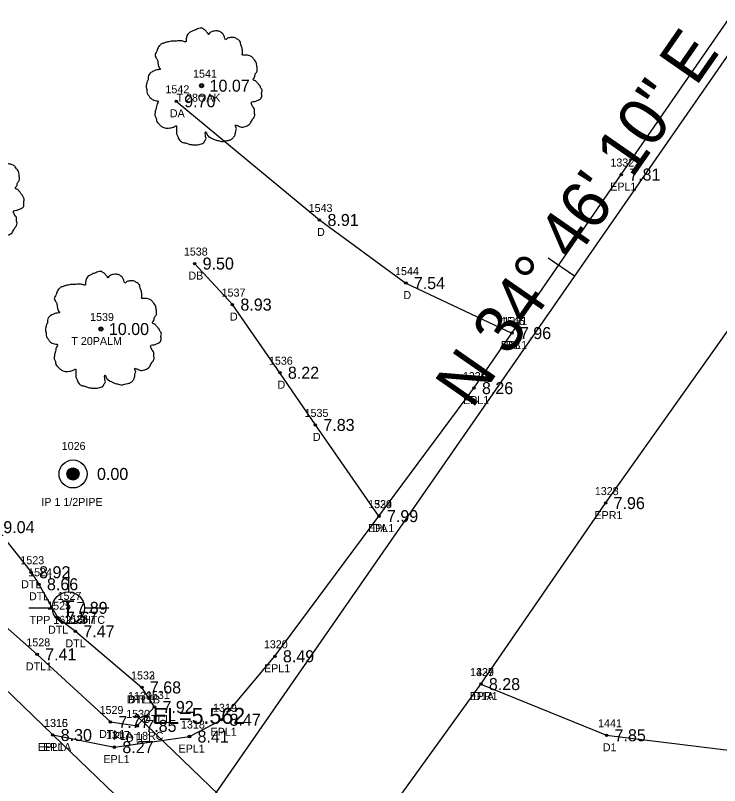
# Model space of a CAD drawing. Extents: x 2608598 to 2610682, y 641451 to 643526.
# Drawn here: x 2609053.8 to 2609141.9, y 643149.1 to 643245.4 of the extents above; entities that cross this region are included whole.
import ezdxf

# ---------------------------------------------------------------- set-up
doc = ezdxf.new("R2010")
doc.units = 0
for name, color, linetype in [('RD_EX_DR_Pipe', 7, 'Continuous'), ('RD_EX_DR_Pipe_txCode', 7, 'Continuous'), ('RD_EX_Driveway', 7, 'Continuous'), ('RD_EX_Driveway_txCode', 7, 'Continuous'), ('RD_EX_DV_Prop_txCode', 7, 'Continuous'), ('RD_EX_DV_PropPin', 7, 'Continuous'), ('RD_EX_H2O', 7, 'Continuous'), ('RD_EX_H2O_txCode', 7, 'Continuous'), ('RD_EX_Road', 7, 'Continuous'), ('RD_EX_Road_txCode', 7, 'Continuous'), ('RD_EX_TX_Driveway_ELEV', 7, 'Continuous'), ('RD_EX_TX_DV_Prop_ELEV', 7, 'Continuous'), ('RD_EX_TX_H2O_ELEV', 7, 'Continuous'), ('RD_EX_TX_Road_ELEV', 7, 'Continuous'), ('RD_EX_TX_UT_ELEV', 7, 'Continuous'), ('RD_EX_TX_VEG_ELEV', 7, 'Continuous'), ('RD_EX_UT', 7, 'Continuous'), ('RD_EX_UT_txCode', 7, 'Continuous'), ('RD_EX_VEG', 7, 'Continuous'), ('RD_EX_VEG_txCode', 7, 'Continuous'), ('RD_HC_Cl', 7, 'Continuous'), ('RD_HC_Data', 7, 'Continuous'), ('RD_HC_Data_Tic', 7, 'Continuous'), ('RD_SMD_Locator', 7, 'Continuous'), ('RD_TX_Pipe_ElevEX', 7, 'Continuous')]:
    doc.layers.add(name, color=color, linetype=linetype)

msp = doc.modelspace()

# ---------------------------------------------------------------- linework, layer by layer
at = {"layer": 'RD_EX_DR_Pipe'}
msp.add_line((2609069.044, 643157.849), (2609202.653, 643029.203), dxfattribs=at)
at = {"layer": 'RD_EX_Driveway'}
for points in [[(2609073.954, 643234.636), (2609091.863, 643219.806), (2609102.658, 643211.917), (2609115.92, 643205.676)], [(2609099.298, 643182.801), (2609091.351, 643194.198), (2609086.915, 643200.722), (2609080.978, 643209.234), (2609076.257, 643214.36)], [(2609112.041, 643161.816), (2609127.755, 643155.426), (2609146.097, 643153.184), (2609152.734, 643158.816), (2609152.099, 643160.159)]]:
    msp.add_lwpolyline(points, dxfattribs=at)
at = {"layer": 'RD_EX_DV_PropPin'}
for p, q in [((2609060.316, 643187.878), (2609060.316, 643188.27)), ((2609060.351, 643187.776), (2609060.351, 643188.372)), ((2609060.386, 643187.704), (2609060.386, 643188.444)), ((2609060.421, 643187.647), (2609060.421, 643188.501)), ((2609060.456, 643187.6), (2609060.456, 643188.548)), ((2609060.491, 643187.559), (2609060.491, 643188.589)), ((2609060.526, 643187.523), (2609060.526, 643188.625)), ((2609060.561, 643187.492), (2609060.561, 643188.656)), ((2609060.596, 643187.464), (2609060.596, 643188.684)), ((2609060.632, 643187.439), (2609060.632, 643188.709)), ((2609060.667, 643187.418), (2609060.667, 643188.73)), ((2609060.702, 643187.398), (2609060.702, 643188.75)), ((2609060.737, 643187.381), (2609060.737, 643188.767)), ((2609060.772, 643187.366), (2609060.772, 643188.782)), ((2609060.807, 643187.354), (2609060.807, 643188.794)), ((2609060.842, 643187.343), (2609060.842, 643188.805)), ((2609060.877, 643187.333), (2609060.877, 643188.815)), ((2609060.912, 643187.326), (2609060.912, 643188.822)), ((2609060.947, 643187.32), (2609060.947, 643188.828)), ((2609060.982, 643187.316), (2609060.982, 643188.832)), ((2609061.017, 643187.314), (2609061.017, 643188.834)), ((2609061.052, 643187.313), (2609061.052, 643188.835)), ((2609061.087, 643187.314), (2609061.087, 643188.834)), ((2609061.122, 643187.316), (2609061.122, 643188.832)), ((2609061.157, 643187.32), (2609061.157, 643188.828)), ((2609061.192, 643187.326), (2609061.192, 643188.822)), ((2609061.227, 643187.333), (2609061.227, 643188.815)), ((2609061.262, 643187.343), (2609061.262, 643188.805)), ((2609061.297, 643187.354), (2609061.297, 643188.794)), ((2609061.332, 643187.366), (2609061.332, 643188.782)), ((2609061.367, 643187.381), (2609061.367, 643188.767)), ((2609061.402, 643187.398), (2609061.402, 643188.75)), ((2609061.437, 643187.418), (2609061.437, 643188.73)), ((2609061.472, 643187.439), (2609061.472, 643188.709)), ((2609061.507, 643187.464), (2609061.507, 643188.684)), ((2609061.542, 643187.492), (2609061.542, 643188.656)), ((2609061.577, 643187.523), (2609061.577, 643188.625)), ((2609061.612, 643187.559), (2609061.612, 643188.589)), ((2609061.647, 643187.6), (2609061.647, 643188.548)), ((2609061.682, 643187.647), (2609061.682, 643188.501)), ((2609061.717, 643187.704), (2609061.717, 643188.444)), ((2609061.752, 643187.776), (2609061.752, 643188.372)), ((2609061.787, 643187.878), (2609061.787, 643188.27))]:
    msp.add_line(p, q, dxfattribs=at)
for radius in [1.75, 0.761]:
    msp.add_circle((2609061.052, 643188.074), radius, dxfattribs=at)
at = {"layer": 'RD_EX_H2O'}
for points in [[(2609021.05, 643197.631), (2609019.853, 643200.385), (2609021.789, 643204.059), (2609024.325, 643204.687), (2609026.977, 643203.311), (2609041.67, 643187.813), (2609051.338, 643181.427), (2609055.817, 643175.793), (2609056.795, 643174.291), (2609059.172, 643170.113), (2609061.344, 643168.412), (2609069.658, 643161.399)], [(2609021.05, 643197.631), (2609038.152, 643182.202), (2609046.346, 643174.525), (2609056.569, 643165.532), (2609065.72, 643157.084), (2609069.087, 643156.599), (2609071.239, 643158.958), (2609069.658, 643161.399)]]:
    msp.add_lwpolyline(points, dxfattribs=at)
at = {"layer": 'RD_EX_Road'}
for points in [[(2609058.512, 643155.458), (2609066.224, 643153.939), (2609075.616, 643155.268), (2609079.613, 643157.357), (2609086.298, 643165.293), (2609099.298, 643182.801), (2609111.177, 643198.798), (2609115.92, 643205.676), (2609129.582, 643225.485), (2609186.154, 643307.259)], [(2609096.06, 643119.372), (2609094.925, 643126.789), (2609096.26, 643135.75), (2609098.012, 643141.183), (2609100.57, 643145.923), (2609112.041, 643161.816), (2609127.635, 643184.434), (2609147.364, 643212.234), (2609204.424, 643294.94)], [(2609042.495, 643170.94), (2609058.512, 643155.458), (2609096.06, 643119.372), (2609116.51, 643099.11), (2609162.396, 643055.351), (2609177.209, 643041.342), (2609188.353, 643030.959), (2609199.912, 643019.764), (2609205.803, 643014.044), (2609217.132, 643003.172), (2609235.835, 642983.899), (2609237.032, 642983.51), (2609256.803, 642965.042), (2609258.491, 642962.514), (2609263.653, 642957.664), (2609344.713, 642879.888)]]:
    msp.add_lwpolyline(points, dxfattribs=at)
at = {"layer": 'RD_EX_UT'}
for p, q in [((2609060.47, 643176.414), (2609060.47, 643173.344)), ((2609055.539, 643171.36), (2609058.47, 643171.36)), ((2609062.47, 643171.36), (2609065.539, 643171.36))]:
    msp.add_line(p, q, dxfattribs=at)
msp.add_circle((2609060.47, 643171.344), 2, dxfattribs=at)
at = {"layer": 'RD_EX_VEG'}
for centre, radius in [((2609077.125, 643236.584), 0.25), ((2609077.113, 643236.565), 0.0001), ((2609064.537, 643206.181), 0.25), ((2609064.525, 643206.162), 0.0001)]:
    msp.add_circle(centre, radius, dxfattribs=at)
for points in [[(2609077.257, 643243.751), (2609076.957, 643243.776), (2609076.632, 643243.676), (2609076.383, 643243.576), (2609076.158, 643243.501), (2609075.933, 643243.401), (2609075.633, 643243.226), (2609075.408, 643243.026), (2609075.283, 643242.776), (2609075.233, 643242.551), (2609075.183, 643242.276), (2609075.183, 643242.101), (2609075.058, 643242.076), (2609074.908, 643242.101), (2609074.658, 643242.176), (2609074.408, 643242.176), (2609074.158, 643242.176), (2609073.809, 643242.151), (2609073.459, 643242.151), (2609073.184, 643242.101), (2609072.859, 643242.052), (2609072.484, 643241.927), (2609072.134, 643241.802), (2609071.835, 643241.552), (2609071.585, 643241.077), (2609071.46, 643240.727), (2609071.31, 643240.477), (2609071.46, 643240.027), (2609071.635, 643239.677), (2609071.66, 643239.478), (2609071.735, 643239.053), (2609071.835, 643238.828), (2609071.959, 643238.628), (2609071.885, 643238.603), (2609071.51, 643238.553), (2609071.21, 643238.453), (2609070.785, 643238.228), (2609070.56, 643238.003), (2609070.46, 643237.678), (2609070.435, 643237.329), (2609070.335, 643237.129), (2609070.26, 643236.854), (2609070.235, 643236.779), (2609070.185, 643236.454), (2609070.285, 643236.004), (2609070.31, 643235.654), (2609070.435, 643235.429), (2609070.585, 643235.255), (2609070.76, 643235.005), (2609071.16, 643234.78), (2609071.485, 643234.68), (2609071.685, 643234.655), (2609071.51, 643234.155), (2609071.46, 643233.805), (2609071.335, 643233.405), (2609071.335, 643233.33), (2609071.285, 643232.855), (2609071.435, 643232.531), (2609071.51, 643232.156), (2609071.685, 643231.931), (2609071.959, 643231.631), (2609072.284, 643231.406), (2609072.784, 643231.281), (2609073.184, 643231.306), (2609073.759, 643231.481), (2609074.009, 643231.556), (2609073.984, 643231.381), (2609074.009, 643231.006), (2609074.009, 643230.581), (2609074.158, 643230.257), (2609074.258, 643229.982), (2609074.408, 643229.732), (2609074.733, 643229.507), (2609075.133, 643229.432), (2609075.558, 643229.282), (2609076.008, 643229.207), (2609076.507, 643229.182), (2609077.107, 643229.332), (2609077.382, 643229.457), (2609077.482, 643229.632), (2609077.682, 643230.007), (2609077.632, 643230.232), (2609077.657, 643230.831), (2609077.757, 643230.656), (2609077.932, 643230.307), (2609078.432, 643230.007), (2609078.831, 643229.832), (2609079.306, 643229.682), (2609079.606, 643229.607), (2609080.081, 643229.682), (2609080.456, 643229.757), (2609080.831, 643229.882), (2609081.13, 643230.157), (2609081.305, 643230.432), (2609081.355, 643230.706), (2609081.43, 643231.081), (2609081.48, 643231.256)], [(2609081.48, 643231.256), (2609081.405, 643231.431), (2609081.355, 643231.681), (2609081.43, 643231.656), (2609081.605, 643231.606), (2609081.88, 643231.481), (2609082.105, 643231.406), (2609082.43, 643231.431), (2609082.705, 643231.531), (2609083.155, 643231.806), (2609083.429, 643232.281), (2609083.704, 643232.681), (2609083.779, 643233.005), (2609083.729, 643233.23), (2609083.704, 643233.73), (2609083.504, 643233.98), (2609083.454, 643234.105), (2609083.354, 643234.505), (2609083.429, 643234.555), (2609083.704, 643234.605), (2609084.079, 643234.73), (2609084.354, 643234.855), (2609084.579, 643235.03), (2609084.654, 643235.255), (2609084.629, 643235.654), (2609084.679, 643236.054), (2609084.604, 643236.204), (2609084.504, 643236.354), (2609084.429, 643236.554), (2609084.279, 643236.704), (2609084.179, 643236.854), (2609084.079, 643236.954), (2609083.954, 643237.104), (2609083.779, 643237.229), (2609083.629, 643237.279), (2609083.579, 643237.429), (2609083.729, 643237.628), (2609083.779, 643237.728), (2609083.804, 643237.953), (2609084.029, 643238.303), (2609084.079, 643238.703), (2609084.029, 643239.128), (2609083.979, 643239.403), (2609083.829, 643239.677), (2609083.629, 643239.927), (2609083.504, 643240.102), (2609083.329, 643240.227), (2609083.005, 643240.352), (2609082.755, 643240.402), (2609082.405, 643240.402), (2609082.205, 643240.452), (2609082.23, 643240.502), (2609082.23, 643240.652), (2609082.23, 643240.927), (2609082.155, 643241.377), (2609082.005, 643241.877), (2609082.005, 643241.902), (2609081.905, 643242.151), (2609081.68, 643242.351), (2609081.505, 643242.451), (2609081.305, 643242.576), (2609081.055, 643242.601), (2609080.756, 643242.601), (2609080.481, 643242.551), (2609080.281, 643242.451), (2609080.106, 643242.326), (2609080.031, 643242.476), (2609079.931, 643242.776), (2609079.881, 643242.926), (2609079.731, 643243.101), (2609079.506, 643243.301), (2609079.056, 643243.426), (2609078.432, 643243.351), (2609078.132, 643243.151), (2609077.982, 643242.976), (2609077.932, 643243.101), (2609077.732, 643243.301), (2609077.632, 643243.476), (2609077.457, 643243.601), (2609077.307, 643243.701), (2609077.207, 643243.751)], [(2609051.751, 643217.669), (2609051.676, 643217.844), (2609051.626, 643218.094), (2609051.701, 643218.069), (2609051.876, 643218.019), (2609052.15, 643217.894), (2609052.375, 643217.819), (2609052.7, 643217.844), (2609052.975, 643217.944), (2609053.425, 643218.219), (2609053.7, 643218.694), (2609053.975, 643219.093), (2609054.05, 643219.418), (2609054, 643219.643), (2609053.975, 643220.143), (2609053.775, 643220.393), (2609053.725, 643220.518), (2609053.625, 643220.918), (2609053.7, 643220.968), (2609053.975, 643221.018), (2609054.349, 643221.143), (2609054.624, 643221.267), (2609054.849, 643221.442), (2609054.924, 643221.667), (2609054.899, 643222.067), (2609054.949, 643222.467), (2609054.874, 643222.617), (2609054.774, 643222.767), (2609054.699, 643222.967), (2609054.549, 643223.117), (2609054.449, 643223.267), (2609054.349, 643223.367), (2609054.225, 643223.517), (2609054.05, 643223.641), (2609053.9, 643223.691), (2609053.85, 643223.841), (2609054, 643224.041), (2609054.05, 643224.141), (2609054.075, 643224.366), (2609054.3, 643224.716), (2609054.349, 643225.116), (2609054.3, 643225.541), (2609054.25, 643225.816), (2609054.1, 643226.09), (2609053.9, 643226.34), (2609053.775, 643226.515), (2609053.6, 643226.64), (2609053.275, 643226.765), (2609053.025, 643226.815), (2609052.675, 643226.815), (2609052.475, 643226.865), (2609052.5, 643226.915), (2609052.5, 643227.065), (2609052.5, 643227.34), (2609052.425, 643227.79), (2609052.275, 643228.289), (2609052.275, 643228.314), (2609052.175, 643228.564), (2609051.951, 643228.764), (2609051.776, 643228.864), (2609051.576, 643228.989), (2609051.326, 643229.014), (2609051.026, 643229.014), (2609050.751, 643228.964), (2609050.551, 643228.864), (2609050.376, 643228.739), (2609050.301, 643228.889), (2609050.201, 643229.189), (2609050.151, 643229.339), (2609050.001, 643229.514), (2609049.777, 643229.714), (2609049.327, 643229.839), (2609048.702, 643229.764), (2609048.402, 643229.564), (2609048.252, 643229.389), (2609048.202, 643229.514), (2609048.002, 643229.714), (2609047.902, 643229.889), (2609047.727, 643230.014), (2609047.577, 643230.114), (2609047.477, 643230.164)], [(2609064.669, 643213.349), (2609064.369, 643213.374), (2609064.045, 643213.274), (2609063.795, 643213.174), (2609063.57, 643213.099), (2609063.345, 643212.999), (2609063.045, 643212.824), (2609062.82, 643212.624), (2609062.695, 643212.374), (2609062.645, 643212.149), (2609062.595, 643211.874), (2609062.595, 643211.699), (2609062.47, 643211.674), (2609062.32, 643211.699), (2609062.07, 643211.774), (2609061.82, 643211.774), (2609061.571, 643211.774), (2609061.221, 643211.749), (2609060.871, 643211.749), (2609060.596, 643211.699), (2609060.271, 643211.649), (2609059.896, 643211.524), (2609059.546, 643211.399), (2609059.247, 643211.149), (2609058.997, 643210.675), (2609058.872, 643210.325), (2609058.722, 643210.075), (2609058.872, 643209.625), (2609059.047, 643209.275), (2609059.072, 643209.075), (2609059.147, 643208.651), (2609059.247, 643208.426), (2609059.372, 643208.226), (2609059.297, 643208.201), (2609058.922, 643208.151), (2609058.622, 643208.051), (2609058.197, 643207.826), (2609057.972, 643207.601), (2609057.872, 643207.276), (2609057.847, 643206.926), (2609057.747, 643206.726), (2609057.672, 643206.452), (2609057.647, 643206.377), (2609057.597, 643206.052), (2609057.697, 643205.602), (2609057.722, 643205.252), (2609057.847, 643205.027), (2609057.997, 643204.852), (2609058.172, 643204.602), (2609058.572, 643204.377), (2609058.897, 643204.277), (2609059.097, 643204.253), (2609058.922, 643203.753), (2609058.872, 643203.403), (2609058.747, 643203.003), (2609058.747, 643202.928), (2609058.697, 643202.453), (2609058.847, 643202.128), (2609058.922, 643201.754), (2609059.097, 643201.529), (2609059.372, 643201.229), (2609059.696, 643201.004), (2609060.196, 643200.879), (2609060.596, 643200.904), (2609061.171, 643201.079), (2609061.421, 643201.154), (2609061.396, 643200.979), (2609061.421, 643200.604), (2609061.421, 643200.179), (2609061.571, 643199.854), (2609061.671, 643199.58), (2609061.82, 643199.33), (2609062.145, 643199.105), (2609062.545, 643199.03), (2609062.97, 643198.88), (2609063.42, 643198.805), (2609063.92, 643198.78), (2609064.519, 643198.93), (2609064.794, 643199.055), (2609064.894, 643199.23), (2609065.094, 643199.605), (2609065.044, 643199.829), (2609065.069, 643200.429), (2609065.169, 643200.254), (2609065.344, 643199.904), (2609065.844, 643199.605), (2609066.244, 643199.43), (2609066.718, 643199.28), (2609067.018, 643199.205), (2609067.493, 643199.28), (2609067.868, 643199.355), (2609068.243, 643199.48), (2609068.543, 643199.754), (2609068.717, 643200.029), (2609068.767, 643200.304), (2609068.842, 643200.679), (2609068.892, 643200.854)], [(2609068.892, 643200.854), (2609068.817, 643201.029), (2609068.767, 643201.279), (2609068.842, 643201.254), (2609069.017, 643201.204), (2609069.292, 643201.079), (2609069.517, 643201.004), (2609069.842, 643201.029), (2609070.117, 643201.129), (2609070.567, 643201.404), (2609070.842, 643201.879), (2609071.116, 643202.278), (2609071.191, 643202.603), (2609071.141, 643202.828), (2609071.116, 643203.328), (2609070.916, 643203.578), (2609070.866, 643203.703), (2609070.767, 643204.103), (2609070.842, 643204.153), (2609071.116, 643204.203), (2609071.491, 643204.327), (2609071.766, 643204.452), (2609071.991, 643204.627), (2609072.066, 643204.852), (2609072.041, 643205.252), (2609072.091, 643205.652), (2609072.016, 643205.802), (2609071.916, 643205.952), (2609071.841, 643206.152), (2609071.691, 643206.302), (2609071.591, 643206.452), (2609071.491, 643206.551), (2609071.366, 643206.701), (2609071.191, 643206.826), (2609071.041, 643206.876), (2609070.991, 643207.026), (2609071.141, 643207.226), (2609071.191, 643207.326), (2609071.216, 643207.551), (2609071.441, 643207.901), (2609071.491, 643208.301), (2609071.441, 643208.726), (2609071.391, 643209), (2609071.241, 643209.275), (2609071.041, 643209.525), (2609070.916, 643209.7), (2609070.742, 643209.825), (2609070.417, 643209.95), (2609070.167, 643210), (2609069.817, 643210), (2609069.617, 643210.05), (2609069.642, 643210.1), (2609069.642, 643210.25), (2609069.642, 643210.525), (2609069.567, 643210.975), (2609069.417, 643211.474), (2609069.417, 643211.499), (2609069.317, 643211.749), (2609069.092, 643211.949), (2609068.917, 643212.049), (2609068.717, 643212.174), (2609068.468, 643212.199), (2609068.168, 643212.199), (2609067.893, 643212.149), (2609067.693, 643212.049), (2609067.518, 643211.924), (2609067.443, 643212.074), (2609067.343, 643212.374), (2609067.293, 643212.524), (2609067.143, 643212.699), (2609066.918, 643212.899), (2609066.468, 643213.024), (2609065.844, 643212.949), (2609065.544, 643212.749), (2609065.394, 643212.574), (2609065.344, 643212.699), (2609065.144, 643212.899), (2609065.044, 643213.074), (2609064.869, 643213.199), (2609064.719, 643213.299), (2609064.619, 643213.349)]]:
    msp.add_spline(points, degree=3, dxfattribs=at)
at = {"layer": 'RD_HC_Cl'}
msp.add_line((2609066.722, 643130.624), (2609188.774, 643306.434), dxfattribs=at)
at = {"layer": 'RD_HC_Data_Tic'}
msp.add_line((2609123.749, 643212.77), (2609120.463, 643215.051), dxfattribs=at)
at = {"layer": 'RD_SMD_Locator'}
for centre, radius in [((2609077.125, 643236.583), 0.15), ((2609073.954, 643234.636), 0.15), ((2609129.582, 643225.485), 0.15), ((2609091.863, 643219.806), 0.15), ((2609076.257, 643214.36), 0.15), ((2609102.658, 643211.917), 0.15), ((2609080.978, 643209.234), 0.15), ((2609064.537, 643206.181), 0.15), ((2609115.92, 643205.676), 0.15), ((2609115.92, 643205.676), 0.15), ((2609086.915, 643200.722), 0.15), ((2609111.177, 643198.798), 0.15), ((2609091.351, 643194.198), 0.15), ((2609061.052, 643188.074), 0.15), ((2609127.635, 643184.434), 0.15), ((2609099.298, 643182.801), 0.15), ((2609099.298, 643182.801), 0.15), ((2609055.817, 643175.793), 0.15), ((2609056.795, 643174.291), 0.15), ((2609060.47, 643171.344), 0.15), ((2609059.172, 643170.113), 0.15), ((2609061.344, 643168.412), 0.15), ((2609056.569, 643165.532), 0.15), ((2609086.298, 643165.293), 0.15), ((2609069.658, 643161.399), 0.15), ((2609069.658, 643161.399), 0.15), ((2609112.041, 643161.816), 0.15), ((2609112.041, 643161.816), 0.15), ((2609071.239, 643158.958), 0.15), ((2609069.044, 643157.849), 0.2), ((2609079.613, 643157.357), 0.15), ((2609065.72, 643157.084), 0.15), ((2609069.087, 643156.599), 0.15), ((2609058.512, 643155.458), 0.15), ((2609058.512, 643155.458), 0.15), ((2609127.755, 643155.426), 0.15), ((2609075.616, 643155.268), 0.15), ((2609066.224, 643153.939), 0.15)]:
    msp.add_circle(centre, radius, dxfattribs=at)

# ---------------------------------------------------------------- texts
at = {"layer": 'RD_EX_DR_Pipe_txCode'}
for s, p in [('1130', (2609067.942, 643159.849)), ('P1A 18RC', (2609066.036, 643154.849))]:
    msp.add_text(s, height=1, dxfattribs=at).set_placement(p)
at = {"layer": 'RD_EX_Driveway_txCode'}
for s, p in [('1542', (2609072.607, 643235.636)), ('DA', (2609073.159, 643232.636)), ('1543', (2609090.516, 643220.806)), ('D', (2609091.556, 643217.806)), ('1538', (2609074.911, 643215.36)), ('DB', (2609075.478, 643212.36)), ('1544', (2609101.312, 643212.917)), ('1537', (2609079.631, 643210.234)), ('D', (2609102.351, 643209.917)), ('D', (2609080.671, 643207.234)), ('1545', (2609114.573, 643206.676)), ('DB', (2609115.14, 643203.676)), ('1536', (2609085.545, 643201.722)), ('D', (2609086.608, 643198.722)), ('1535', (2609090.004, 643195.198)), ('D', (2609091.044, 643192.198)), ('1534', (2609097.952, 643183.801)), ('DA', (2609098.503, 643180.801)), ('1439', (2609110.694, 643162.816)), ('D1A', (2609111.08, 643159.816)), ('1441', (2609126.692, 643156.426)), ('D1', (2609127.282, 643153.426))]:
    msp.add_text(s, height=1, dxfattribs=at).set_placement(p)
at = {"layer": 'RD_EX_DV_Prop_txCode'}
for s, p in [('1026', (2609059.642, 643191.074)), ('IP 1 1/2PIPE', (2609057.095, 643184.074))]:
    msp.add_text(s, height=1, dxfattribs=at).set_placement(p)
at = {"layer": 'RD_EX_H2O_txCode'}
for s, p in [('1523', (2609054.471, 643176.793)), ('1524', (2609055.448, 643175.291)), ('DTL', (2609054.573, 643173.793)), ('DTL', (2609055.551, 643172.291)), ('1525', (2609057.825, 643171.113)), ('1526', (2609059.973, 643169.412)), ('DTL', (2609057.928, 643168.113)), ('1528', (2609055.222, 643166.532)), ('DTL', (2609060.099, 643166.412)), ('DTL1', (2609055.159, 643163.532)), ('1532', (2609068.311, 643162.399)), ('1533', (2609068.311, 643162.399)), ('DTL1B', (2609067.776, 643159.399)), ('DTLB', (2609067.941, 643159.399)), ('1531', (2609070.176, 643159.958)), ('1529', (2609064.373, 643158.084)), ('1530', (2609067.701, 643157.599)), ('DTL1', (2609069.829, 643156.958)), ('DTL1', (2609064.31, 643155.084)), ('DTL1', (2609067.677, 643154.599))]:
    msp.add_text(s, height=1, dxfattribs=at).set_placement(p)
at = {"layer": 'RD_EX_Road_txCode'}
for s, p in [('1332', (2609128.235, 643226.485)), ('EPL1', (2609128.212, 643223.485)), ('1331', (2609114.857, 643206.676)), ('EPL1', (2609114.55, 643203.676)), ('1330', (2609109.791, 643199.798)), ('EPL1', (2609109.806, 643196.798)), ('1328', (2609126.288, 643185.434)), ('1329', (2609097.952, 643183.801)), ('EPR1', (2609126.241, 643182.434)), ('EPL1', (2609097.928, 643180.801)), ('1320', (2609084.912, 643166.293)), ('EPL1', (2609084.928, 643163.293)), ('1327', (2609110.694, 643162.816)), ('EPR1', (2609110.647, 643159.816)), ('1319', (2609078.55, 643158.357)), ('1316', (2609057.425, 643156.458)), ('1315', (2609057.449, 643156.458)), ('1318', (2609074.553, 643156.268)), ('1317', (2609065.161, 643154.939)), ('EPL1', (2609078.243, 643155.357)), ('EPL1A', (2609056.654, 643153.458)), ('EPL', (2609057.307, 643153.458)), ('EPL1', (2609074.246, 643153.268)), ('EPL1', (2609064.854, 643151.939))]:
    msp.add_text(s, height=1, dxfattribs=at).set_placement(p)
at = {"layer": 'RD_EX_TX_Driveway_ELEV'}
for s, p in [('9.70', (2609074.954, 643233.886)), ('8.91', (2609092.863, 643219.056)), ('9.50', (2609077.257, 643213.61)), ('7.54', (2609103.658, 643211.167)), ('8.93', (2609081.978, 643208.484)), ('7.96', (2609116.92, 643204.926)), ('8.22', (2609087.915, 643199.972)), ('7.83', (2609092.351, 643193.448)), ('7.99', (2609100.298, 643182.051)), ('8.28', (2609113.041, 643161.066)), ('7.85', (2609128.755, 643154.676))]:
    msp.add_text(s, height=1.5, dxfattribs=at).set_placement(p)
at = {"layer": 'RD_EX_TX_DV_Prop_ELEV'}
msp.add_text('0.00', height=1.5, dxfattribs=at).set_placement((2609064.052, 643187.324))
at = {"layer": 'RD_EX_TX_H2O_ELEV'}
for s, p in [('9.04', (2609052.338, 643180.677)), ('8.92', (2609056.817, 643175.043)), ('8.66', (2609057.795, 643173.541)), ('7.57', (2609060.172, 643169.363)), ('7.47', (2609062.344, 643167.662)), ('7.41', (2609057.569, 643164.782)), ('7.68', (2609070.658, 643160.649)), ('7.68', (2609070.658, 643160.649)), ('7.92', (2609072.239, 643158.208)), ('7.77', (2609066.72, 643156.334)), ('7.85', (2609070.087, 643155.849))]:
    msp.add_text(s, height=1.5, dxfattribs=at).set_placement(p)
at = {"layer": 'RD_EX_TX_Road_ELEV'}
for s, p in [('7.81', (2609130.582, 643224.735)), ('7.96', (2609116.92, 643204.926)), ('8.26', (2609112.177, 643198.048)), ('7.96', (2609128.635, 643183.684)), ('7.99', (2609100.298, 643182.051)), ('8.49', (2609087.298, 643164.543)), ('8.28', (2609113.041, 643161.066)), ('8.47', (2609080.613, 643156.607)), ('8.30', (2609059.512, 643154.708)), ('8.30', (2609059.512, 643154.708)), ('8.41', (2609076.616, 643154.518)), ('8.27', (2609067.224, 643153.189))]:
    msp.add_text(s, height=1.5, dxfattribs=at).set_placement(p)
at = {"layer": 'RD_EX_TX_UT_ELEV'}
msp.add_text('7.89', height=1.5, dxfattribs=at).set_placement((2609061.47, 643170.594))
at = {"layer": 'RD_EX_TX_VEG_ELEV'}
for s, p in [('10.07', (2609078.125, 643235.833)), ('10.00', (2609065.537, 643205.431))]:
    msp.add_text(s, height=1.5, dxfattribs=at).set_placement(p)
at = {"layer": 'RD_EX_UT'}
msp.add_text('T', height=2, dxfattribs=at).set_placement((2609059.621, 643170.297))
at = {"layer": 'RD_EX_UT_txCode'}
for s, p in [('1527', (2609059.123, 643172.344)), ('TPP 16215HTC', (2609055.619, 643169.344))]:
    msp.add_text(s, height=1, dxfattribs=at).set_placement(p)
at = {"layer": 'RD_EX_VEG_txCode'}
for s, p in [('1541', (2609076.062, 643237.583)), ('T 28OAK', (2609073.991, 643234.583)), ('1539', (2609063.191, 643207.181)), ('T 20PALM', (2609060.844, 643204.181))]:
    msp.add_text(s, height=1, dxfattribs=at).set_placement(p)
at = {"layer": 'RD_HC_Data'}
msp.add_text('N 34%%d 46\' 10" E', height=6, rotation=55.23062, dxfattribs=at).set_placement((2609110.936, 643196.066))
at = {"layer": 'RD_TX_Pipe_ElevEX'}
msp.add_text('EL=5.562', height=2, dxfattribs=at).set_placement((2609071.044, 643156.849))

doc.saveas('drawing.dxf')
